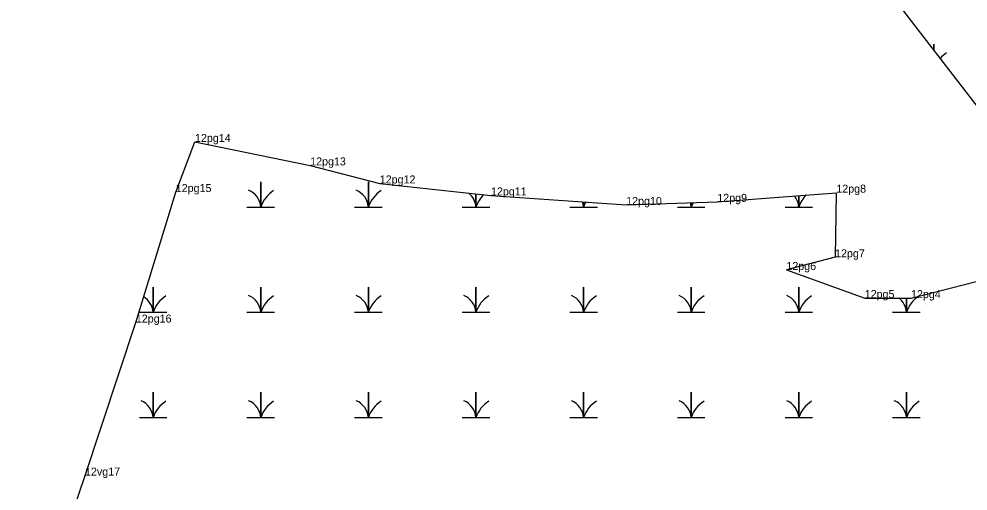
# Model space of a CAD drawing. Extents: x 2072529 to 2268796, y 436423 to 470406.
# Drawn here: x 2228751 to 2229344, y 451056 to 451351 of the extents above; entities that cross this region are included whole.
import ezdxf

# ---------------------------------------------------------------- set-up
doc = ezdxf.new("R2010")
doc.units = 0
for name, color, linetype in [('Exist Environmental Wetland Boundary', 7, 'Continuous'), ('Exist Environmental Wetland Boundary Cogo Comment', 7, 'Continuous'), ('Exist Hydro Jurisdictional Stream or Body of Water NEU Mitigable', 7, 'Continuous'), ('Exist Hydro Swamp or Marsh', 7, 'Continuous'), ('Old_Level_20', 7, 'Continuous')]:
    doc.layers.add(name, color=color, linetype=linetype)

msp = doc.modelspace()

# ---------------------------------------------------------------- linework, layer by layer
at = {"layer": 'Exist Environmental Wetland Boundary'}
msp.add_lwpolyline([(2228751.2, 450943.22), (2228792.46, 451065.26), (2228824.23, 451160.93), (2228849.17, 451242.54), (2228861.2, 451273.86), (2228933.18, 451259.19), (2228976.66, 451247.91), (2229046.17, 451240.44), (2229130.67, 451234.48), (2229187.59, 451236.41), (2229261.98, 451242.15), (2229261.21, 451201.73), (2229230.76, 451193.83), (2229279.73, 451176.25), (2229308.66, 451176.22), (2229358.41, 451188.85), (2229383.21, 451183.94), (2229409.63, 451167.28)], dxfattribs=at)
at = {"layer": 'Exist Hydro Jurisdictional Stream or Body of Water NEU Mitigable'}
msp.add_lwpolyline([(2228933.83, 451795.85), (2228976.21, 451773.86), (2229000.02, 451702.66), (2229023.31, 451649.28), (2229046.5, 451600.21), (2229079.47, 451548.53), (2229127.8, 451482.28), (2229190.08, 451451.65), (2229267.38, 451400.92), (2229294.81, 451367.69), (2229366.97, 451274.18), (2229367.34, 451273.73), (2229395.61, 451201.43), (2229409.63, 451167.28), (2229427.34, 451140.76), (2229444.31, 451111.6), (2229465.09, 451122.24), (2229488.39, 451115.29), (2229545.28, 451079.31), (2229562.75, 451050.09)], dxfattribs=at)
at = {"layer": 'Exist Hydro Swamp or Marsh'}
for points in [[(2229322.88, 451331.31), (2229322.88, 451335.06), (2229322.88, 451331.31)], [(2228893.69, 451233.19), (2228902.29, 451233.19), (2228902.29, 451248.97), (2228902.29, 451233.19), (2228910.89, 451233.19)], [(2228960.94, 451233.19), (2228969.54, 451233.19), (2228969.54, 451248.97), (2228969.54, 451233.19), (2228978.14, 451233.19)], [(2229028.19, 451233.19), (2229036.79, 451233.19), (2229036.79, 451241.45)], [(2229036.79, 451241.45), (2229036.79, 451233.19), (2229045.39, 451233.19)], [(2229095.44, 451233.19), (2229104.04, 451233.19), (2229104.04, 451236.36)], [(2229104.04, 451236.36), (2229104.04, 451233.19), (2229112.64, 451233.19)], [(2229229.94, 451233.19), (2229238.54, 451233.19), (2229238.54, 451240.34)], [(2229238.54, 451240.34), (2229238.54, 451233.19), (2229247.14, 451233.19)], [(2229162.69, 451233.19), (2229171.29, 451233.19), (2229171.29, 451235.86)], [(2229171.29, 451235.86), (2229171.29, 451233.19), (2229179.89, 451233.19)], [(2228826.44, 451167.39), (2228835.04, 451167.39), (2228835.04, 451183.17), (2228835.04, 451167.39), (2228843.64, 451167.39)], [(2228893.69, 451167.39), (2228902.29, 451167.39), (2228902.29, 451183.17), (2228902.29, 451167.39), (2228910.89, 451167.39)], [(2228960.94, 451167.39), (2228969.54, 451167.39), (2228969.54, 451183.17), (2228969.54, 451167.39), (2228978.14, 451167.39)], [(2229028.19, 451167.39), (2229036.79, 451167.39), (2229036.79, 451183.17), (2229036.79, 451167.39), (2229045.39, 451167.39)], [(2229095.44, 451167.39), (2229104.04, 451167.39), (2229104.04, 451183.17), (2229104.04, 451167.39), (2229112.64, 451167.39)], [(2229162.69, 451167.39), (2229171.29, 451167.39), (2229171.29, 451183.17), (2229171.29, 451167.39), (2229179.89, 451167.39)], [(2229229.94, 451167.39), (2229238.54, 451167.39), (2229238.54, 451183.17), (2229238.54, 451167.39), (2229247.14, 451167.39)], [(2229297.19, 451167.39), (2229305.79, 451167.39), (2229305.79, 451176.23)], [(2229305.79, 451176.23), (2229305.79, 451167.39), (2229314.39, 451167.39)], [(2228826.44, 451101.59), (2228835.04, 451101.59), (2228835.04, 451117.37), (2228835.04, 451101.59), (2228843.64, 451101.59)], [(2228893.69, 451101.59), (2228902.29, 451101.59), (2228902.29, 451117.37), (2228902.29, 451101.59), (2228910.89, 451101.59)], [(2228960.94, 451101.59), (2228969.54, 451101.59), (2228969.54, 451117.37), (2228969.54, 451101.59), (2228978.14, 451101.59)], [(2229028.19, 451101.59), (2229036.79, 451101.59), (2229036.79, 451117.37), (2229036.79, 451101.59), (2229045.39, 451101.59)], [(2229095.44, 451101.59), (2229104.04, 451101.59), (2229104.04, 451117.37), (2229104.04, 451101.59), (2229112.64, 451101.59)], [(2229162.69, 451101.59), (2229171.29, 451101.59), (2229171.29, 451117.37), (2229171.29, 451101.59), (2229179.89, 451101.59)], [(2229229.94, 451101.59), (2229238.54, 451101.59), (2229238.54, 451117.37), (2229238.54, 451101.59), (2229247.14, 451101.59)], [(2229297.19, 451101.59), (2229305.79, 451101.59), (2229305.79, 451117.37), (2229305.79, 451101.59), (2229314.39, 451101.59)]]:
    msp.add_lwpolyline(points, dxfattribs=at)
for centre, radius, start, end in [((2229341.12, 451313.22), 19.22, 122.12745, 137.80169), ((2228890.02, 451232.3), 12.3, 4.14034, 67.53497), ((2228920.53, 451227.13), 19.22, 122.12745, 161.62219), ((2228957.27, 451232.3), 12.3, 4.14034, 67.53497), ((2228987.78, 451227.13), 19.22, 122.12745, 161.62219), ((2229024.52, 451232.3), 12.3, 4.14034, 51.65854), ((2229055.03, 451227.13), 19.22, 134.12609, 161.62219), ((2229091.77, 451232.3), 12.3, 4.14034, 19.49496), ((2229122.28, 451227.13), 19.22, 151.62419, 161.62219), ((2229226.27, 451232.3), 12.3, 4.14034, 39.49816), ((2229256.78, 451227.13), 19.22, 135.11457, 161.62219), ((2229159.02, 451232.3), 12.3, 4.14034, 16.72844), ((2229189.53, 451227.13), 19.22, 152.86358, 161.62219), ((2228822.77, 451166.5), 12.3, 4.14034, 58.7942), ((2228853.28, 451161.33), 19.22, 122.12745, 161.62219), ((2228890.02, 451166.5), 12.3, 4.14034, 67.53497), ((2228920.53, 451161.33), 19.22, 122.12745, 161.62219), ((2228957.27, 451166.5), 12.3, 4.14034, 67.53497), ((2228987.78, 451161.33), 19.22, 122.12745, 161.62219), ((2229024.52, 451166.5), 12.3, 4.14034, 67.53497), ((2229055.03, 451161.33), 19.22, 122.12745, 161.62219), ((2229091.77, 451166.5), 12.3, 4.14034, 67.53497), ((2229122.28, 451161.33), 19.22, 122.12745, 161.62219), ((2229159.02, 451166.5), 12.3, 4.14034, 67.53497), ((2229189.53, 451161.33), 19.22, 122.12745, 161.62219), ((2229226.27, 451166.5), 12.3, 4.14034, 67.53497), ((2229256.78, 451161.33), 19.22, 122.12745, 161.62219), ((2229324.03, 451161.33), 19.22, 122.86413, 161.62219), ((2229293.52, 451166.5), 12.3, 4.14034, 52.26433), ((2228822.77, 451100.7), 12.3, 4.14034, 67.53497), ((2228853.28, 451095.53), 19.22, 122.12745, 161.62219), ((2228890.02, 451100.7), 12.3, 4.14034, 67.53497), ((2228920.53, 451095.53), 19.22, 122.12745, 161.62219), ((2228957.27, 451100.7), 12.3, 4.14034, 67.53497), ((2228987.78, 451095.53), 19.22, 122.12745, 161.62219), ((2229024.52, 451100.7), 12.3, 4.14034, 67.53497), ((2229055.03, 451095.53), 19.22, 122.12745, 161.62219), ((2229091.77, 451100.7), 12.3, 4.14034, 67.53497), ((2229122.28, 451095.53), 19.22, 122.12745, 161.62219), ((2229159.02, 451100.7), 12.3, 4.14034, 67.53497), ((2229189.53, 451095.53), 19.22, 122.12745, 161.62219), ((2229226.27, 451100.7), 12.3, 4.14034, 67.53497), ((2229256.78, 451095.53), 19.22, 122.12745, 161.62219), ((2229293.52, 451100.7), 12.3, 4.14034, 67.53497), ((2229324.03, 451095.53), 19.22, 122.12745, 161.62219)]:
    msp.add_arc(centre, radius, start, end, dxfattribs=at)
at = {"layer": 'Old_Level_20'}
for p, q in [((2228861.2, 451273.86), (2228861.2, 451273.86)), ((2228933.18, 451259.19), (2228933.18, 451259.19)), ((2228849.17, 451242.54), (2228849.17, 451242.54)), ((2228976.66, 451247.91), (2228976.66, 451247.91)), ((2229261.98, 451242.15), (2229261.98, 451242.15)), ((2229046.17, 451240.44), (2229046.17, 451240.44)), ((2229187.59, 451236.41), (2229187.59, 451236.41)), ((2229130.67, 451234.48), (2229130.67, 451234.48)), ((2229261.21, 451201.73), (2229261.21, 451201.73)), ((2229230.76, 451193.83), (2229230.76, 451193.83)), ((2229279.73, 451176.25), (2229279.73, 451176.25)), ((2229308.66, 451176.22), (2229308.66, 451176.22)), ((2228824.23, 451160.93), (2228824.23, 451160.93)), ((2228792.46, 451065.26), (2228792.46, 451065.26))]:
    msp.add_line(p, q, dxfattribs=at)

# ---------------------------------------------------------------- texts
at = {"layer": 'Exist Environmental Wetland Boundary Cogo Comment'}
for s, p in [('12pg14', (2228861.2, 451273.86)), ('12pg13', (2228933.18, 451259.19)), ('12pg12', (2228976.66, 451247.91)), ('12pg15', (2228849.17, 451242.54)), ('12pg11', (2229046.17, 451240.44)), ('12pg8', (2229261.98, 451242.15)), ('12pg10', (2229130.67, 451234.48)), ('12pg9', (2229187.59, 451236.41)), ('12pg7', (2229261.21, 451201.73)), ('12pg6', (2229230.76, 451193.83)), ('12pg5', (2229279.73, 451176.25)), ('12pg4', (2229308.66, 451176.22)), ('12pg16', (2228824.23, 451160.93)), ('12vg17', (2228792.46, 451065.26))]:
    msp.add_text(s, height=5, dxfattribs=at).set_placement(p)

doc.saveas('drawing.dxf')
